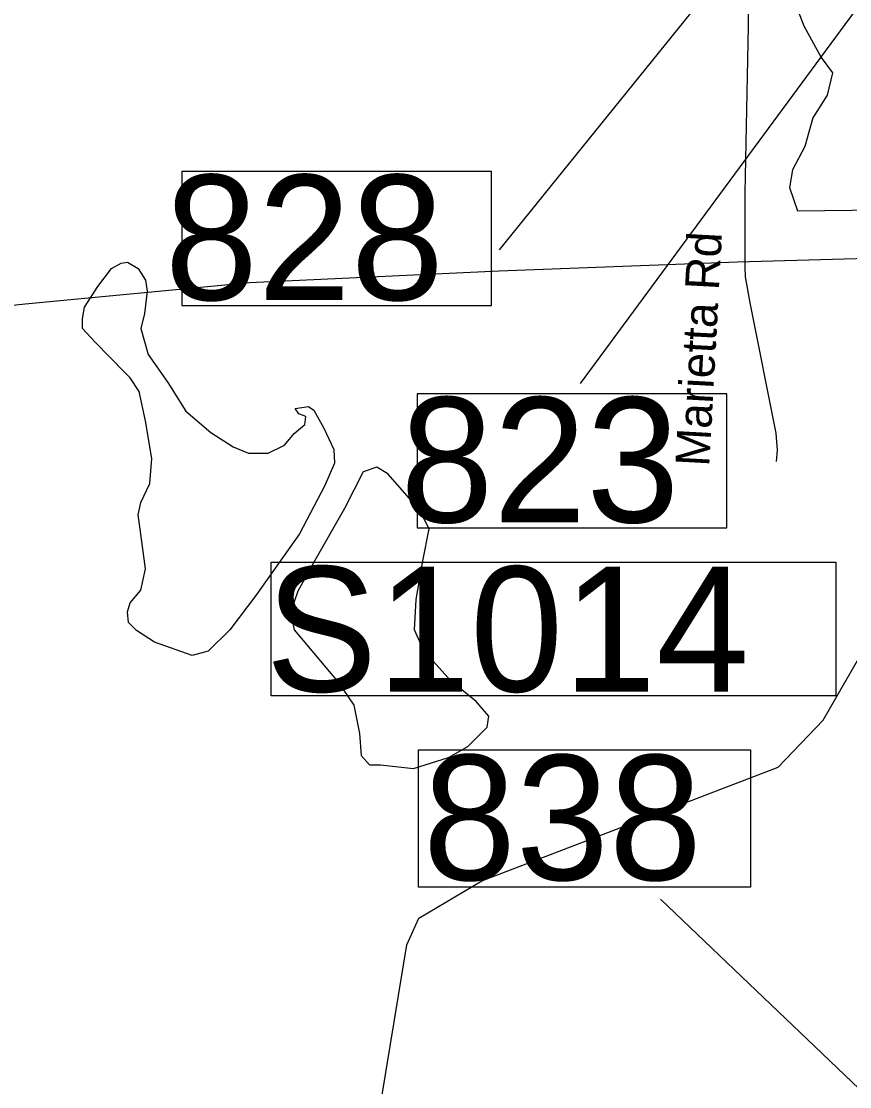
# Model space of a CAD drawing. Extents: x 1662474 to 1856135, y 779280 to 917889.
# Drawn here: x 1724377 to 1726696, y 839326 to 842308 of the extents above; entities that cross this region are included whole.
import ezdxf

# ---------------------------------------------------------------- set-up
doc = ezdxf.new("R2010")
doc.units = 0
for name, color, linetype in [('Exist Hydrographic Misc Water Feature', 7, 'Continuous'), ('Exist Hydrographic Pond Under 1500 Sq Ft', 7, 'Continuous'), ('Exist Road Non-System Type 51', 7, 'Continuous'), ('Exist Road Non-System Type 51 Label', 7, 'Continuous'), ('Exist Road Primary Interstate Structure Ovrhead Sign CELL', 7, 'Continuous'), ('Exist Road Primary Interstate Structure Standard Bridge Number Label', 7, 'Continuous'), ('Exist Road Secondary Structure Standard Bridge Number Label', 7, 'Continuous'), ('Exist Utilities Electrical Transmission Line', 7, 'Continuous')]:
    doc.layers.add(name, color=color, linetype=linetype)

msp = doc.modelspace()

# ---------------------------------------------------------------- linework, layer by layer
at = {"layer": 'Exist Hydrographic Misc Water Feature'}
msp.add_lwpolyline([(1725350.5, 839081.5), (1725456.3, 839722.7), (1725490.3, 839797.5), (1725666.5, 839902.2), (1726495.5, 840220.1), (1726621.4, 840352.1), (1726985.4, 840984.9), (1727119.5, 841041.2), (1727345.4, 841079.3), (1727529.4, 841170.7), (1727748.3, 841409.1), (1728070.5, 841931), (1728253.4, 842856.3), (1728222.4, 843089.9)], dxfattribs=at)
at = {"layer": 'Exist Hydrographic Pond Under 1500 Sq Ft'}
for points in [[(1726549.8, 841777.6), (1726778.9, 841780.5), (1726813.2, 841794.8), (1726844.7, 841872), (1726859, 842415.8), (1726816.1, 842461.6), (1726727.3, 842538.8), (1726598.5, 842704.8), (1726541.2, 842770.6), (1726484, 842762), (1726461.1, 842701.9), (1726481.1, 842547.4), (1726524, 842407.2), (1726567, 842295.6), (1726615.7, 842206.9), (1726647.2, 842163.9), (1726632.8, 842101), (1726592.8, 842038), (1726569.9, 841957.9), (1726535.5, 841892.1), (1726526.9, 841843.4), (1726549.8, 841777.6)], [(1724667, 841325), (1724584.2, 841410.3), (1724549.1, 841447.9), (1724549.1, 841475.5), (1724554.1, 841508.1), (1724591.8, 841565.8), (1724629.4, 841615.9), (1724657, 841631), (1724674.6, 841633.5), (1724704.7, 841615.9), (1724724.7, 841583.3), (1724729.8, 841553.2), (1724722.2, 841490.5), (1724712.2, 841447.9), (1724732.3, 841375.2), (1724787.5, 841297.4), (1724837.6, 841217.2), (1724907.9, 841157), (1724970.6, 841116.8), (1725013.3, 841099.3), (1725068.5, 841099.3), (1725113.6, 841121.9), (1725141.2, 841154.5), (1725171.3, 841179.5), (1725173.9, 841202.1), (1725153.8, 841209.6), (1725143.7, 841224.7), (1725181.4, 841229.7), (1725196.4, 841219.7), (1725224, 841169.5), (1725251.6, 841109.3), (1725254.1, 841071.7), (1725226.5, 841009), (1725156.3, 840873.6), (1725033.3, 840700.5), (1724960.6, 840605.2), (1724900.4, 840545.1), (1724855.2, 840532.5), (1724749.8, 840570.1), (1724699.6, 840602.7), (1724677.1, 840625.3), (1724674.6, 840655.4), (1724682.1, 840680.5), (1724712.2, 840715.6), (1724724.7, 840775.8), (1724709.7, 840886.1), (1724704.7, 840926.2), (1724712.2, 840961.4), (1724737.3, 841014), (1724742.3, 841084.2), (1724724.7, 841189.6), (1724707.2, 841272.3), (1724682.1, 841309.9), (1724667, 841325)], [(1725382.6, 840226.9), (1725475.2, 840216.6), (1725572.9, 840247.5), (1725626.9, 840278.3), (1725680.9, 840332.3), (1725686.1, 840363.2), (1725650.1, 840404.3), (1725580.6, 840460.9), (1725503.5, 840545.7), (1725477.7, 840604.8), (1725482.9, 840689.7), (1725500.9, 840797.7), (1725518.9, 840887.6), (1725490.6, 840941.6), (1725403.1, 841041.9), (1725372.3, 841059.9), (1725333.7, 841047), (1725282.3, 840944.2), (1725194.8, 840792.5), (1725151.1, 840712.8), (1725130.5, 840653.7), (1725140.8, 840604.8), (1725194.8, 840540.6), (1725264.2, 840458.3), (1725308, 840394), (1725323.4, 840314.3), (1725328.6, 840252.6), (1725351.7, 840226.9), (1725382.6, 840226.9)]]:
    msp.add_lwpolyline(points, dxfattribs=at)
at = {"layer": 'Exist Road Non-System Type 51'}
msp.add_lwpolyline([(1726517.9, 843351.6), (1726481.9, 843263.4), (1726435.9, 843088.9), (1726421, 843001), (1726410.2, 842884.2), (1726407.6, 842619.4), (1726409.9, 842578.9), (1726411.5, 842294.4), (1726402.4, 841827.8), (1726402.1, 841621.9), (1726403.6, 841593.1), (1726417.6, 841515.4), (1726489.2, 841155.6), (1726492.6, 841107.6), (1726490.2, 841075.5)], dxfattribs=at)
at = {"layer": 'Exist Road Primary Interstate Structure Ovrhead Sign CELL'}
msp.add_lwpolyline([(1725077.1, 840794.5), (1726657.1, 840794.5), (1726657.1, 840420.4), (1725077.1, 840420.4)], close=True, dxfattribs=at)
at = {"layer": 'Exist Road Primary Interstate Structure Standard Bridge Number Label'}
for p, q in [((1727704.4, 844133.9), (1725714.8, 841668.3)), ((1727623.4, 843580.1), (1725941.6, 841294.3))]:
    msp.add_line(p, q, dxfattribs=at)
for points in [[(1725693, 841888.2), (1724826.5, 841888.2), (1724826.5, 841512.6), (1725693, 841512.6)], [(1726352.1, 841265.7), (1725485.6, 841265.7), (1725485.6, 840890), (1726352.1, 840890)]]:
    msp.add_lwpolyline(points, close=True, dxfattribs=at)
at = {"layer": 'Exist Road Secondary Structure Standard Bridge Number Label'}
msp.add_line((1727946.7, 838149.6), (1726165.9, 839850.6), dxfattribs=at)
msp.add_lwpolyline([(1725488.8, 840268.6), (1726417.7, 840268.6), (1726417.7, 839884.5), (1725488.8, 839884.5)], close=True, dxfattribs=at)
at = {"layer": 'Exist Utilities Electrical Transmission Line'}
msp.add_lwpolyline([(1734633.8, 841867.7), (1733696.8, 841843.4), (1732699.5, 841813.9), (1731780.4, 841791.4), (1730871.2, 841760.9), (1729876.1, 841739.3), (1728874.7, 841705.7), (1727905.5, 841681.8), (1727112.4, 841654.1), (1726381.6, 841633.8), (1725714.6, 841608.8), (1725015.7, 841576), (1724388.6, 841516.5), (1723863.4, 841460)], dxfattribs=at)

# ---------------------------------------------------------------- texts
at = {"layer": 'Exist Road Non-System Type 51 Label'}
msp.add_text('Marietta Rd', height=95, rotation=86.8707, dxfattribs=at).set_placement((1726302.5, 841060.5))
at = {"layer": 'Exist Road Primary Interstate Structure Ovrhead Sign CELL'}
msp.add_text('S1014', height=350, dxfattribs=at).set_placement((1725061, 840432))
at = {"layer": 'Exist Road Primary Interstate Structure Standard Bridge Number Label'}
for s, p in [('828', (1724779.1, 841528.1)), ('823', (1725438.3, 840905.6))]:
    msp.add_text(s, height=350, dxfattribs=at).set_placement(p)
at = {"layer": 'Exist Road Secondary Structure Standard Bridge Number Label'}
msp.add_text('838', height=350, dxfattribs=at).set_placement((1725501.3, 839904.3))

doc.saveas('drawing.dxf')
